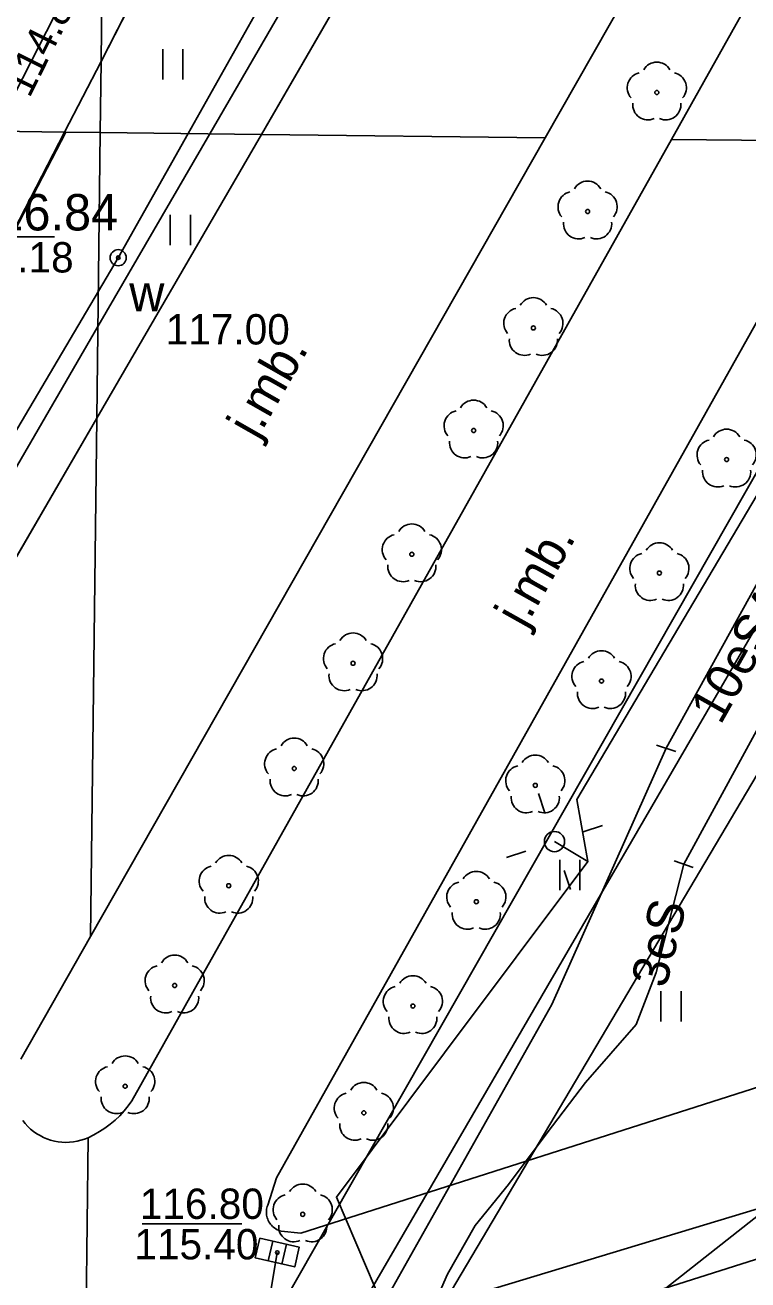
# Model space of a CAD drawing. Extents: x 6434771 to 6436222, y 5663454 to 5664782.
# Drawn here: x 6435275.71 to 6435293.57, y 5663915.71 to 5663946.72 of the extents above; entities that cross this region are included whole.
import ezdxf

# ---------------------------------------------------------------- set-up
doc = ezdxf.new("R2010")
doc.units = 0
for name, color, linetype in [('Warstwa 10', 7, 'Continuous'), ('Warstwa 11', 7, 'Continuous'), ('Warstwa 12', 7, 'Continuous'), ('Warstwa 14', 7, 'Continuous'), ('Warstwa 2', 7, 'Continuous'), ('Warstwa 20', 7, 'Continuous'), ('Warstwa 4', 7, 'Continuous'), ('Warstwa 5', 7, 'Continuous'), ('Warstwa 6', 7, 'Continuous'), ('Warstwa 7', 7, 'Continuous'), ('Warstwa 8', 7, 'Continuous')]:
    doc.layers.add(name, color=color, linetype=linetype)

msp = doc.modelspace()

# ---------------------------------------------------------------- linework, layer by layer
at = {"layer": 'Warstwa 10'}
for points in [[(6435277.064, 5663902.625), (6435277.749, 5663904.267), (6435300.719, 5663943.786)], [(6435291.552, 5663928.846), (6435297.728, 5663940.022), (6435299.952, 5663943.796)], [(6435291.988, 5663925.981), (6435299.392, 5663939.562), (6435301.647, 5663943.776)], [(6435291.552, 5663928.846), (6435288.725, 5663922.517), (6435281.979, 5663910.519), (6435277.865, 5663903.136), (6435283.121, 5663900.196), (6435296.714, 5663892.598)], [(6435291.988, 5663925.981), (6435291.31, 5663923.307), (6435290.812, 5663922.023), (6435289.559, 5663920.586), (6435288.609, 5663919.344), (6435287.654, 5663918.065), (6435286.836, 5663917.054), (6435286.15, 5663915.852), (6435285.707, 5663914.836), (6435284.243, 5663913.671), (6435282.942, 5663912.693), (6435282.625, 5663912.463), (6435282.106, 5663911.691), (6435281.614, 5663911.052), (6435280.934, 5663910.307), (6435280.386, 5663909.399), (6435279.726, 5663908.117), (6435279.01, 5663906.702), (6435278.99, 5663905.68)]]:
    msp.add_lwpolyline(points, dxfattribs=at)
at = {"layer": 'Warstwa 11'}
for centre in [(6435291.323, 5663945.055), (6435289.612, 5663942.114), (6435288.271, 5663939.235), (6435286.795, 5663936.701), (6435293.049, 5663935.983), (6435285.267, 5663933.642), (6435291.386, 5663933.177), (6435283.814, 5663930.948), (6435289.955, 5663930.507), (6435282.359, 5663928.347), (6435288.319, 5663927.929), (6435280.741, 5663925.449), (6435286.861, 5663925.053), (6435279.404, 5663922.984), (6435285.293, 5663922.476), (6435278.181, 5663920.494), (6435284.08, 5663919.836), (6435282.57, 5663917.327)]:
    msp.add_circle(centre, 0.05, dxfattribs=at)
for centre, start, end in [((6435291.323, 5663945.43), 30.1471, 149.8529), ((6435290.966, 5663945.171), 102.1471, 221.8529), ((6435291.68, 5663945.171), 318.1471, 77.8529), ((6435291.103, 5663944.752), 174.1471, 293.8529), ((6435291.543, 5663944.752), 246.1471, 5.8529), ((6435289.612, 5663942.489), 30.1471, 149.8529), ((6435289.255, 5663942.23), 102.1471, 221.8529), ((6435289.969, 5663942.23), 318.1471, 77.8529), ((6435289.392, 5663941.811), 174.1471, 293.8529), ((6435289.832, 5663941.811), 246.1471, 5.8529), ((6435287.914, 5663939.351), 102.1471, 221.8529), ((6435288.271, 5663939.61), 30.1471, 149.8529), ((6435288.628, 5663939.351), 318.1471, 77.8529), ((6435288.051, 5663938.932), 174.1471, 293.8529), ((6435288.491, 5663938.932), 246.1471, 5.8529), ((6435286.795, 5663937.076), 30.1471, 149.8529), ((6435286.438, 5663936.817), 102.1471, 221.8529), ((6435287.152, 5663936.817), 318.1471, 77.8529), ((6435293.049, 5663936.358), 30.1471, 149.8529), ((6435286.575, 5663936.398), 174.1471, 293.8529), ((6435287.015, 5663936.398), 246.1471, 5.8529), ((6435292.692, 5663936.099), 102.1471, 221.8529), ((6435293.406, 5663936.099), 318.1471, 77.8529), ((6435292.829, 5663935.68), 174.1471, 293.8529), ((6435293.269, 5663935.68), 246.1471, 5.8529), ((6435284.91, 5663933.758), 102.1471, 221.8529), ((6435285.267, 5663934.017), 30.1471, 149.8529), ((6435285.624, 5663933.758), 318.1471, 77.8529), ((6435291.386, 5663933.552), 30.1471, 149.8529), ((6435291.029, 5663933.293), 102.1471, 221.8529), ((6435291.743, 5663933.293), 318.1471, 77.8529), ((6435285.047, 5663933.339), 174.1471, 293.8529), ((6435285.487, 5663933.339), 246.1471, 5.8529), ((6435291.166, 5663932.874), 174.1471, 293.8529), ((6435291.606, 5663932.874), 246.1471, 5.8529), ((6435283.814, 5663931.323), 30.1471, 149.8529), ((6435283.457, 5663931.064), 102.1471, 221.8529), ((6435284.171, 5663931.064), 318.1471, 77.8529), ((6435289.955, 5663930.882), 30.1471, 149.8529), ((6435289.598, 5663930.623), 102.1471, 221.8529), ((6435290.312, 5663930.623), 318.1471, 77.8529), ((6435283.594, 5663930.645), 174.1471, 293.8529), ((6435284.034, 5663930.645), 246.1471, 5.8529), ((6435289.735, 5663930.204), 174.1471, 293.8529), ((6435290.175, 5663930.204), 246.1471, 5.8529), ((6435282.359, 5663928.722), 30.1471, 149.8529), ((6435282.002, 5663928.463), 102.1471, 221.8529), ((6435282.716, 5663928.463), 318.1471, 77.8529), ((6435288.319, 5663928.304), 30.1471, 149.8529), ((6435287.962, 5663928.045), 102.1471, 221.8529), ((6435288.676, 5663928.045), 318.1471, 77.8529), ((6435282.139, 5663928.044), 174.1471, 293.8529), ((6435282.579, 5663928.044), 246.1471, 5.8529), ((6435288.099, 5663927.626), 174.1471, 293.8529), ((6435288.539, 5663927.626), 246.1471, 5.8529), ((6435280.741, 5663925.824), 30.1471, 149.8529), ((6435280.384, 5663925.565), 102.1471, 221.8529), ((6435281.098, 5663925.565), 318.1471, 77.8529), ((6435286.861, 5663925.428), 30.1471, 149.8529), ((6435286.504, 5663925.169), 102.1471, 221.8529), ((6435287.218, 5663925.169), 318.1471, 77.8529), ((6435280.521, 5663925.146), 174.1471, 293.8529), ((6435280.961, 5663925.146), 246.1471, 5.8529), ((6435286.641, 5663924.75), 174.1471, 293.8529), ((6435287.081, 5663924.75), 246.1471, 5.8529), ((6435279.404, 5663923.359), 30.1471, 149.8529), ((6435279.047, 5663923.1), 102.1471, 221.8529), ((6435279.761, 5663923.1), 318.1471, 77.8529), ((6435284.936, 5663922.592), 102.1471, 221.8529), ((6435285.293, 5663922.851), 30.1471, 149.8529), ((6435285.65, 5663922.592), 318.1471, 77.8529), ((6435279.184, 5663922.681), 174.1471, 293.8529), ((6435279.624, 5663922.681), 246.1471, 5.8529), ((6435285.073, 5663922.173), 174.1471, 293.8529), ((6435285.513, 5663922.173), 246.1471, 5.8529), ((6435278.181, 5663920.869), 30.1471, 149.8529), ((6435277.824, 5663920.61), 102.1471, 221.8529), ((6435278.538, 5663920.61), 318.1471, 77.8529), ((6435284.08, 5663920.211), 30.1471, 149.8529), ((6435277.961, 5663920.191), 174.1471, 293.8529), ((6435278.401, 5663920.191), 246.1471, 5.8529), ((6435283.723, 5663919.952), 102.1471, 221.8529), ((6435284.437, 5663919.952), 318.1471, 77.8529), ((6435283.86, 5663919.533), 174.1471, 293.8529), ((6435284.3, 5663919.533), 246.1471, 5.8529), ((6435282.57, 5663917.702), 30.1471, 149.8529), ((6435282.213, 5663917.443), 102.1471, 221.8529), ((6435282.927, 5663917.443), 318.1471, 77.8529), ((6435282.35, 5663917.024), 174.1471, 293.8529), ((6435282.79, 5663917.024), 246.1471, 5.8529)]:
    msp.add_arc(centre, 0.375, start, end, dxfattribs=at)
at = {"layer": 'Warstwa 12'}
for points in [[(6435279.734, 5663944.04), (6435286.562, 5663956.178), (6435289.534, 5663961.477)], [(6435277.518, 5663940.143), (6435278.008, 5663940.971), (6435279.734, 5663944.04)], [(6435277.064, 5663902.625), (6435277.749, 5663904.267), (6435300.719, 5663943.786)], [(6435298.929, 5663943.808), (6435298.372, 5663942.825), (6435289.347, 5663927.583), (6435289.621, 5663926.051), (6435286.077, 5663921.321), (6435283.401, 5663917.752), (6435284.602, 5663914.954), (6435285.463, 5663912.9), (6435291.696, 5663909.473), (6435294.551, 5663907.906), (6435294.33, 5663907.398), (6435294.169, 5663906.988), (6435294.33, 5663907.398), (6435294.978, 5663907.686), (6435306.302, 5663901.433), (6435310.092, 5663899.344), (6435317.243, 5663895.442), (6435320.698, 5663893.445), (6435325.527, 5663890.752), (6435328.01, 5663889.543)], [(6435277.518, 5663940.143), (6435275.006, 5663935.901), (6435265.688, 5663934.459), (6435253.785, 5663931.013), (6435222.122, 5663875.662), (6435221.693, 5663874.808)], [(6435289.621, 5663926.051), (6435288.793, 5663926.54)]]:
    msp.add_lwpolyline(points, dxfattribs=at)
at = {"layer": 'Warstwa 14'}
for p, q in [((6435273.946, 5663941.487), (6435276.432, 5663941.487)), ((6435278.602, 5663917.089), (6435281.065, 5663917.089))]:
    msp.add_line(p, q, dxfattribs=at)
msp.add_circle((6435281.941, 5663916.382), 0.045, dxfattribs=at)
at = {"layer": 'Warstwa 2'}
msp.add_circle((6435288.793, 5663926.54), 0.25, dxfattribs=at)
at = {"layer": 'Warstwa 20'}
for p, q in [((6435291.789, 5663928.766), (6435291.315, 5663928.926)), ((6435292.224, 5663925.899), (6435291.752, 5663926.063))]:
    msp.add_line(p, q, dxfattribs=at)
at = {"layer": 'Warstwa 4'}
for p, q in [((6435281.827, 5663916.665), (6435281.714, 5663916.178)), ((6435282.168, 5663916.586), (6435282.055, 5663916.099))]:
    msp.add_line(p, q, dxfattribs=at)
for points in [[(6435288.555, 5663927.251), (6435288.396, 5663927.725)], [(6435289.504, 5663926.778), (6435289.978, 5663926.937)], [(6435288.082, 5663926.302), (6435287.608, 5663926.143)], [(6435289.031, 5663925.829), (6435289.19, 5663925.355)]]:
    msp.add_lwpolyline(points, dxfattribs=at)
msp.add_lwpolyline([(6435281.51, 5663916.738), (6435282.484, 5663916.513), (6435282.372, 5663916.026), (6435281.398, 5663916.251)], close=True, dxfattribs=at)
msp.add_circle((6435278.008, 5663940.971), 0.2, dxfattribs=at)
at = {"layer": 'Warstwa 5'}
for p, q in [((6435277.586, 5663945.824), (6435286.886, 5663963.965)), ((6435281.551, 5663944.018), (6435291.555, 5663961.328)), ((6435279.109, 5663945.375), (6435279.109, 5663946.125)), ((6435279.609, 5663945.375), (6435279.609, 5663946.125)), ((6435276.684, 5663944.077), (6435277.586, 5663945.824)), ((6435277.565, 5663944.066), (6435277.586, 5663945.824)), ((6435277.565, 5663944.066), (6435277.586, 5663945.824)), ((6435271.626, 5663934.287), (6435276.684, 5663944.077)), ((6435276.684, 5663944.077), (6435277.565, 5663944.066)), ((6435276.684, 5663944.077), (6435277.565, 5663944.066)), ((6435277.48, 5663937.005), (6435277.565, 5663944.066)), ((6435277.48, 5663937.005), (6435277.565, 5663944.066)), ((6435277.565, 5663944.066), (6435281.551, 5663944.018)), ((6435277.565, 5663944.066), (6435281.551, 5663944.018)), ((6435277.48, 5663937.005), (6435281.551, 5663944.018)), ((6435281.923, 5663918.232), (6435296.293, 5663943.84)), ((6435279.296, 5663941.279), (6435279.296, 5663942.029)), ((6435279.796, 5663941.279), (6435279.796, 5663942.029)), ((6435269.513, 5663923.282), (6435277.48, 5663937.005)), ((6435282.527, 5663916.865), (6435315.688, 5663927.465)), ((6435288.923, 5663925.34), (6435288.923, 5663926.09)), ((6435289.423, 5663925.34), (6435289.423, 5663926.09)), ((6435291.423, 5663922.09), (6435291.423, 5663922.84)), ((6435291.923, 5663922.09), (6435291.923, 5663922.84)), ((6435281.705, 5663917.555), (6435281.923, 5663918.232)), ((6435281.673, 5663917.381), (6435281.674, 5663917.416)), ((6435281.673, 5663917.381), (6435281.674, 5663917.345)), ((6435281.674, 5663917.416), (6435281.678, 5663917.452)), ((6435281.678, 5663917.452), (6435281.684, 5663917.487)), ((6435281.684, 5663917.487), (6435281.693, 5663917.521)), ((6435281.693, 5663917.521), (6435281.705, 5663917.555)), ((6435281.674, 5663917.345), (6435281.678, 5663917.31)), ((6435281.678, 5663917.31), (6435281.684, 5663917.275)), ((6435281.684, 5663917.275), (6435281.693, 5663917.24)), ((6435281.693, 5663917.24), (6435281.705, 5663917.207)), ((6435281.705, 5663917.207), (6435281.719, 5663917.174)), ((6435281.719, 5663917.174), (6435281.735, 5663917.142)), ((6435281.735, 5663917.142), (6435281.753, 5663917.112)), ((6435281.753, 5663917.112), (6435281.774, 5663917.083)), ((6435281.774, 5663917.083), (6435281.797, 5663917.056)), ((6435281.797, 5663917.056), (6435281.822, 5663917.03)), ((6435281.822, 5663917.03), (6435281.848, 5663917.007)), ((6435281.848, 5663917.007), (6435281.877, 5663916.985)), ((6435281.877, 5663916.985), (6435281.906, 5663916.965)), ((6435281.906, 5663916.965), (6435281.937, 5663916.948)), ((6435281.937, 5663916.948), (6435281.97, 5663916.933)), ((6435281.97, 5663916.933), (6435282.003, 5663916.921)), ((6435282.003, 5663916.921), (6435282.037, 5663916.911)), ((6435282.037, 5663916.911), (6435282.527, 5663916.865))]:
    msp.add_line(p, q, dxfattribs=at)
at = {"layer": 'Warstwa 6'}
for points in [[(6435277.586, 5663945.824), (6435286.886, 5663963.965)], [(6435291.555, 5663961.328), (6435281.551, 5663944.018)], [(6435277.586, 5663945.824), (6435276.684, 5663944.077)], [(6435267.304, 5663925.909), (6435271.626, 5663934.287), (6435276.711, 5663944.076)], [(6435281.551, 5663944.018), (6435277.48, 5663937.005)], [(6435269.513, 5663923.282), (6435277.48, 5663937.005)]]:
    msp.add_lwpolyline(points, dxfattribs=at)
for centre in [(6435278.008, 5663940.971), (6435281.941, 5663916.382)]:
    msp.add_circle(centre, 0.045, dxfattribs=at)
at = {"layer": 'Warstwa 7'}
for points in [[(6435305.796, 5663988.036), (6435280.271, 5663944.033)], [(6435277.628, 5663949.3), (6435275.037, 5663944.237), (6435274.97, 5663944.098)], [(6435277.507, 5663939.269), (6435280.271, 5663944.033)], [(6435277.082, 5663904.108), (6435297.458, 5663920.155), (6435310.503, 5663943.668)], [(6435277.507, 5663939.269), (6435269.193, 5663924.936), (6435265.154, 5663918.425)], [(6435277.194, 5663913.419), (6435278.558, 5663912.853), (6435281.5, 5663913.742), (6435314.864, 5663923.835)], [(6435281.941, 5663916.382), (6435281.5, 5663913.742)]]:
    msp.add_lwpolyline(points, dxfattribs=at)
at = {"layer": 'Warstwa 8'}
for p, q in [((6435288.565, 5663943.933), (6435303.779, 5663970.651)), ((6435291.684, 5663943.896), (6435305.932, 5663969.275)), ((6435277.586, 5663945.824), (6435286.886, 5663963.965)), ((6435281.551, 5663944.018), (6435291.555, 5663961.328)), ((6435277.586, 5663945.824), (6435277.754, 5663959.697)), ((6435277.586, 5663945.824), (6435277.754, 5663959.697)), ((6435276.684, 5663944.077), (6435277.586, 5663945.824)), ((6435269.697, 5663944.161), (6435276.684, 5663944.077)), ((6435269.697, 5663944.161), (6435276.684, 5663944.077)), ((6435271.626, 5663934.287), (6435276.684, 5663944.077)), ((6435277.325, 5663924.191), (6435288.565, 5663943.933)), ((6435277.48, 5663937.005), (6435281.551, 5663944.018)), ((6435278.346, 5663920.136), (6435291.684, 5663943.896)), ((6435281.551, 5663944.018), (6435288.565, 5663943.933)), ((6435281.551, 5663944.018), (6435288.565, 5663943.933)), ((6435281.923, 5663918.232), (6435296.293, 5663943.84)), ((6435291.684, 5663943.896), (6435296.293, 5663943.84)), ((6435291.684, 5663943.896), (6435296.293, 5663943.84)), ((6435269.513, 5663923.282), (6435277.48, 5663937.005)), ((6435277.325, 5663924.191), (6435277.48, 5663937.005)), ((6435277.325, 5663924.191), (6435277.48, 5663937.005)), ((6435282.527, 5663916.865), (6435315.688, 5663927.465)), ((6435275.598, 5663921.159), (6435277.325, 5663924.191)), ((6435284.042, 5663913.136), (6435316.358, 5663923.357)), ((6435278.045, 5663919.766), (6435278.153, 5663919.883)), ((6435278.153, 5663919.883), (6435278.253, 5663920.007)), ((6435278.253, 5663920.007), (6435278.346, 5663920.136)), ((6435275.651, 5663919.644), (6435275.71, 5663919.57)), ((6435275.71, 5663919.57), (6435275.774, 5663919.5)), ((6435277.68, 5663919.458), (6435277.808, 5663919.553)), ((6435277.808, 5663919.553), (6435277.93, 5663919.656)), ((6435277.93, 5663919.656), (6435278.045, 5663919.766)), ((6435275.774, 5663919.5), (6435275.844, 5663919.435)), ((6435275.844, 5663919.435), (6435275.917, 5663919.376)), ((6435275.917, 5663919.376), (6435275.995, 5663919.321)), ((6435275.995, 5663919.321), (6435276.076, 5663919.272)), ((6435276.076, 5663919.272), (6435276.161, 5663919.23)), ((6435276.161, 5663919.23), (6435276.248, 5663919.193)), ((6435277.265, 5663919.222), (6435277.408, 5663919.292)), ((6435277.408, 5663919.292), (6435277.547, 5663919.371)), ((6435277.547, 5663919.371), (6435277.68, 5663919.458)), ((6435276.248, 5663919.193), (6435276.338, 5663919.162)), ((6435276.338, 5663919.162), (6435276.43, 5663919.138)), ((6435276.43, 5663919.138), (6435276.523, 5663919.121)), ((6435276.523, 5663919.121), (6435276.617, 5663919.11)), ((6435276.617, 5663919.11), (6435276.712, 5663919.106)), ((6435276.712, 5663919.106), (6435276.807, 5663919.109)), ((6435276.807, 5663919.109), (6435276.901, 5663919.119)), ((6435276.901, 5663919.119), (6435276.995, 5663919.135)), ((6435276.995, 5663919.135), (6435277.087, 5663919.157)), ((6435277.087, 5663919.157), (6435277.177, 5663919.187)), ((6435277.094, 5663905.121), (6435277.265, 5663919.222)), ((6435277.094, 5663905.121), (6435277.265, 5663919.222)), ((6435277.177, 5663919.187), (6435277.265, 5663919.222)), ((6435281.705, 5663917.555), (6435281.923, 5663918.232)), ((6435281.673, 5663917.381), (6435281.674, 5663917.416)), ((6435281.673, 5663917.381), (6435281.674, 5663917.345)), ((6435281.674, 5663917.416), (6435281.678, 5663917.452)), ((6435281.678, 5663917.452), (6435281.684, 5663917.487)), ((6435281.684, 5663917.487), (6435281.693, 5663917.521)), ((6435281.693, 5663917.521), (6435281.705, 5663917.555)), ((6435281.674, 5663917.345), (6435281.678, 5663917.31)), ((6435281.678, 5663917.31), (6435281.684, 5663917.275)), ((6435281.684, 5663917.275), (6435281.693, 5663917.24)), ((6435281.693, 5663917.24), (6435281.705, 5663917.207)), ((6435281.705, 5663917.207), (6435281.719, 5663917.174)), ((6435281.719, 5663917.174), (6435281.735, 5663917.142)), ((6435281.735, 5663917.142), (6435281.753, 5663917.112)), ((6435281.753, 5663917.112), (6435281.774, 5663917.083)), ((6435281.774, 5663917.083), (6435281.797, 5663917.056)), ((6435281.797, 5663917.056), (6435281.822, 5663917.03)), ((6435281.822, 5663917.03), (6435281.848, 5663917.007)), ((6435281.848, 5663917.007), (6435281.877, 5663916.985)), ((6435281.877, 5663916.985), (6435281.906, 5663916.965)), ((6435281.906, 5663916.965), (6435281.937, 5663916.948)), ((6435281.937, 5663916.948), (6435281.97, 5663916.933)), ((6435281.97, 5663916.933), (6435282.003, 5663916.921)), ((6435282.003, 5663916.921), (6435282.037, 5663916.911)), ((6435282.037, 5663916.911), (6435282.527, 5663916.865))]:
    msp.add_line(p, q, dxfattribs=at)
msp.add_lwpolyline([(6435298.436, 5663943.814), (6435277.11, 5663906.401), (6435277.089, 5663904.744), (6435279.062, 5663903.316), (6435303.025, 5663943.759)], close=True, dxfattribs=at)

# ---------------------------------------------------------------- texts
at = {"layer": 'Warstwa 11'}
for s, rotation, p in [('10eSA', 60.5273, (6435292.897, 5663929.401)), ('3eS', 76.0372, (6435291.548, 5663922.893))]:
    msp.add_text(s, height=0.9, rotation=rotation, dxfattribs=at).set_placement(p)
at = {"layer": 'Warstwa 14'}
msp.add_text('114.89', height=0.75, rotation=63.5869, dxfattribs=at).set_placement((6435275.814, 5663944.898))
for s, p in [('115.18', (6435273.839, 5663940.606)), ('115.40', (6435278.408, 5663916.214))]:
    msp.add_text(s, height=0.75, dxfattribs=at).set_placement(p)
at = {"layer": 'Warstwa 5'}
msp.add_text('w', height=0.9, dxfattribs=at).set_placement((6435278.281, 5663939.649))
at = {"layer": 'Warstwa 6'}
for s, height, p in [('116.84', 0.9, (6435274.326, 5663941.645)), ('117.00', 0.75, (6435279.183, 5663938.827)), ('116.80', 0.75, (6435278.542, 5663917.214))]:
    msp.add_text(s, height=height, dxfattribs=at).set_placement(p)
at = {"layer": 'Warstwa 8'}
for rotation, p in [(60.3439, (6435281.438, 5663936.454)), (60.6991, (6435288.06, 5663931.784))]:
    msp.add_text('j.mb.', height=0.9, rotation=rotation, dxfattribs=at).set_placement(p)

doc.saveas('drawing.dxf')
